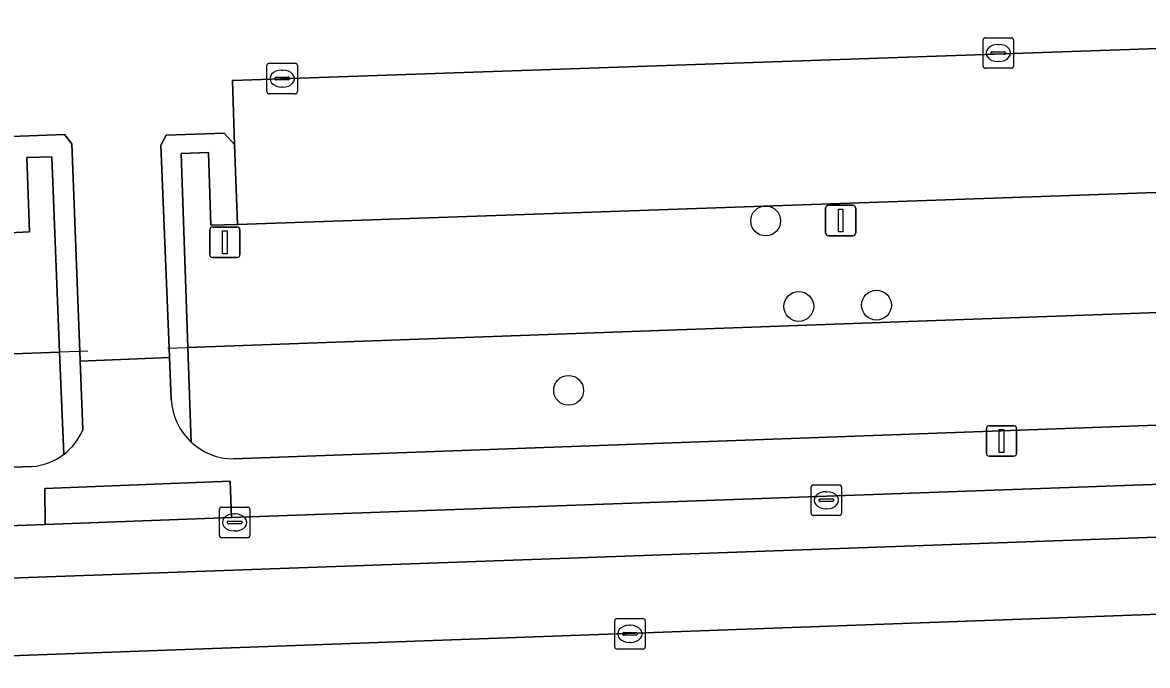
# Model space of a CAD drawing. Extents: x 160554 to 161248, y 385329 to 386506.
# Drawn here: x 160929.75 to 160966.6, y 386154.93 to 386175.99 of the extents above; entities that cross this region are included whole.
import ezdxf

# ---------------------------------------------------------------- set-up
doc = ezdxf.new("R2010")
doc.units = 0
for name, color, linetype in [('IMGEO_Boom', 7, 'Continuous'), ('IMGEO_Groenvoorziening', 7, 'Continuous'), ('IMGEO_Hek', 7, 'Continuous'), ('IMGEO_Kolk', 7, 'Continuous'), ('IMGEO_Lichtmast', 7, 'Continuous'), ('IMGEO_Parkeervlak_open', 7, 'Continuous'), ('IMGEO_Rijbaan_lokaal_gesloten', 7, 'Continuous'), ('IMGEO_Rijbaan_lokaal_open', 7, 'Continuous'), ('IMGEO_Rioolput', 7, 'Continuous'), ('IMGEO_Voetpad_open', 7, 'Continuous')]:
    doc.layers.add(name, color=color, linetype=linetype)

msp = doc.modelspace()

# ---------------------------------------------------------------- linework, layer by layer
at = {"layer": 'IMGEO_Boom'}
for centre in [(160954.094, 386169.488), (160955.178, 386166.689), (160957.724, 386166.73), (160947.639, 386163.94)]:
    msp.add_circle(centre, 0.489, dxfattribs=at)
at = {"layer": 'IMGEO_Groenvoorziening'}
for points in [[(160991.927, 386171.254), (160984.748, 386171.039), (160936.789, 386169.375), (160935.924, 386169.345), (160935.842, 386171.725), (160934.951, 386171.694), (160935.172, 386165.344), (160992.073, 386167.401)], [(160929.326, 386169.103), (160852.434, 386166.33), (160852.306, 386166.329), (160851.964, 386166.323), (160851.895, 386168.64), (160851.07, 386168.617), (160851.33, 386162.312), (160905.175, 386164.259), (160930.967, 386165.192), (160930.714, 386171.592), (160929.891, 386171.562), (160929.978, 386169.127)]]:
    msp.add_lwpolyline(points, close=True, dxfattribs=at)
for points in [[(160992.073, 386167.401), (160935.172, 386165.344), (160935.279, 386162.243)], [(160936.66, 386161.695), (160991.744, 386163.711), (160991.751, 386164.078), (160992.138, 386164.085), (160992.198, 386164.086), (160992.196, 386164.147), (160992.073, 386167.401)], [(160930.967, 386165.192), (160905.175, 386164.259), (160905.302, 386160.553), (160930.054, 386161.444)], [(160931.1, 386161.839), (160930.967, 386165.192)]]:
    msp.add_lwpolyline(points, dxfattribs=at)
for centre, radius, start, end in [((160936.677, 386163.751), 2.056, 227.1749, 269.5374), ((160929.908, 386163.412), 1.973, 274.2315, 307.1445)]:
    msp.add_arc(centre, radius, start, end, dxfattribs=at)
at = {"layer": 'IMGEO_Hek'}
for points in [[(160934.513, 386165.32), (160991.962, 386167.397)], [(160931.888, 386165.225), (160905.175, 386164.259)]]:
    msp.add_lwpolyline(points, dxfattribs=at)
at = {"layer": 'IMGEO_Kolk'}
for p, q in [((160961.215, 386174.562), (160961.215, 386175.414)), ((160961.29, 386175.488), (160962.142, 386175.488)), ((160962.216, 386175.414), (160962.216, 386174.562)), ((160961.517, 386175.031), (160961.915, 386175.031)), ((160961.703, 386175.268), (160961.728, 386175.268)), ((160961.474, 386174.982), (160961.474, 386174.994)), ((160961.912, 386174.945), (160961.514, 386174.945)), ((160961.726, 386174.708), (160961.701, 386174.708)), ((160961.958, 386174.994), (160961.958, 386174.982)), ((160937.758, 386173.724), (160937.758, 386174.576)), ((160937.833, 386174.65), (160938.685, 386174.65)), ((160938.246, 386174.43), (160938.271, 386174.43)), ((160938.759, 386174.576), (160938.759, 386173.724)), ((160962.142, 386174.488), (160961.29, 386174.488)), ((160938.017, 386174.144), (160938.017, 386174.156)), ((160938.455, 386174.107), (160938.057, 386174.107)), ((160938.06, 386174.193), (160938.458, 386174.193)), ((160938.501, 386174.156), (160938.501, 386174.144)), ((160938.685, 386173.65), (160937.833, 386173.65)), ((160938.269, 386173.87), (160938.244, 386173.87)), ((160955.581, 386159.915), (160955.581, 386160.767)), ((160955.656, 386160.841), (160956.508, 386160.841)), ((160956.582, 386160.767), (160956.582, 386159.915)), ((160955.84, 386160.335), (160955.84, 386160.347)), ((160956.278, 386160.298), (160955.88, 386160.298)), ((160955.883, 386160.384), (160956.281, 386160.384)), ((160956.069, 386160.621), (160956.094, 386160.621)), ((160956.324, 386160.347), (160956.324, 386160.335)), ((160936.199, 386159.189), (160936.199, 386160.041)), ((160936.274, 386160.115), (160937.126, 386160.115)), ((160937.2, 386160.041), (160937.2, 386159.189)), ((160956.092, 386160.061), (160956.067, 386160.061)), ((160936.458, 386159.609), (160936.458, 386159.621)), ((160936.896, 386159.572), (160936.498, 386159.572)), ((160936.501, 386159.658), (160936.899, 386159.658)), ((160936.687, 386159.895), (160936.712, 386159.895)), ((160936.942, 386159.621), (160936.942, 386159.609)), ((160956.508, 386159.841), (160955.656, 386159.841)), ((160936.71, 386159.335), (160936.685, 386159.335)), ((160937.126, 386159.115), (160936.274, 386159.115))]:
    msp.add_line(p, q, dxfattribs=at)
for points in [[(160961.215, 386174.562), (160961.215, 386175.414)], [(160961.29, 386175.488), (160962.142, 386175.488)], [(160962.216, 386175.414), (160962.216, 386174.562)], [(160937.758, 386173.724), (160937.758, 386174.576)], [(160937.833, 386174.65), (160938.685, 386174.65)], [(160938.759, 386174.576), (160938.759, 386173.724)], [(160962.142, 386174.488), (160961.29, 386174.488)], [(160938.685, 386173.65), (160937.833, 386173.65)], [(160955.581, 386159.915), (160955.581, 386160.767)], [(160955.656, 386160.841), (160956.508, 386160.841)], [(160956.582, 386160.767), (160956.582, 386159.915)], [(160936.199, 386159.189), (160936.199, 386160.041)], [(160936.274, 386160.115), (160937.126, 386160.115)], [(160937.2, 386160.041), (160937.2, 386159.189)], [(160956.508, 386159.841), (160955.656, 386159.841)], [(160937.126, 386159.115), (160936.274, 386159.115)]]:
    msp.add_lwpolyline(points, dxfattribs=at)
for centre, radius, start, end in [((160961.292, 386175.412), 0.0765, 91.552, 178.448), ((160961.292, 386175.412), 0.0765, 91.552, 178.448), ((160962.14, 386175.412), 0.0765, 1.552, 88.448), ((160962.14, 386175.412), 0.0765, 1.552, 88.448), ((160961.514, 386174.991), 0.0403, 85.8775, 175.7526), ((160961.919, 386174.993), 0.0386, 1.7309, 96.639), ((160961.511, 386174.981), 0.0366, 178.938, 274.7102), ((160961.915, 386174.988), 0.043, 264.8664, 352.4533), ((160937.835, 386174.574), 0.0765, 91.552, 178.448), ((160937.835, 386174.574), 0.0765, 91.552, 178.448), ((160938.683, 386174.574), 0.0765, 1.552, 88.448), ((160938.683, 386174.574), 0.0765, 1.552, 88.448), ((160961.292, 386174.564), 0.0765, 181.552, 268.448), ((160961.292, 386174.564), 0.0765, 181.552, 268.448), ((160962.14, 386174.564), 0.0765, 271.552, 358.448), ((160962.14, 386174.564), 0.0765, 271.552, 358.448), ((160938.057, 386174.153), 0.0403, 85.8775, 175.7526), ((160938.054, 386174.143), 0.0366, 178.938, 274.7102), ((160938.458, 386174.15), 0.043, 264.8664, 352.4533), ((160938.462, 386174.155), 0.0386, 1.7309, 96.639), ((160937.835, 386173.726), 0.0765, 181.552, 268.448), ((160937.835, 386173.726), 0.0765, 181.552, 268.448), ((160938.683, 386173.726), 0.0765, 271.552, 358.448), ((160938.683, 386173.726), 0.0765, 271.552, 358.448), ((160955.658, 386160.765), 0.0765, 91.552, 178.448), ((160955.658, 386160.765), 0.0765, 91.552, 178.448), ((160956.506, 386160.765), 0.0765, 1.552, 88.448), ((160956.506, 386160.765), 0.0765, 1.552, 88.448), ((160955.88, 386160.344), 0.0403, 85.8775, 175.7526), ((160955.877, 386160.334), 0.0366, 178.938, 274.7102), ((160956.281, 386160.341), 0.043, 264.8664, 352.4533), ((160956.285, 386160.346), 0.0386, 1.7309, 96.639), ((160936.276, 386160.039), 0.0765, 91.552, 178.448), ((160936.276, 386160.039), 0.0765, 91.552, 178.448), ((160937.124, 386160.039), 0.0765, 1.552, 88.448), ((160937.124, 386160.039), 0.0765, 1.552, 88.448), ((160955.658, 386159.917), 0.0765, 181.552, 268.448), ((160955.658, 386159.917), 0.0765, 181.552, 268.448), ((160956.506, 386159.917), 0.0765, 271.552, 358.448), ((160956.506, 386159.917), 0.0765, 271.552, 358.448), ((160936.498, 386159.618), 0.0403, 85.8775, 175.7526), ((160936.495, 386159.608), 0.0366, 178.938, 274.7102), ((160936.899, 386159.615), 0.043, 264.8664, 352.4533), ((160936.903, 386159.62), 0.0386, 1.7309, 96.639), ((160936.276, 386159.191), 0.0765, 181.552, 268.448), ((160936.276, 386159.191), 0.0765, 181.552, 268.448), ((160937.124, 386159.191), 0.0765, 271.552, 358.448), ((160937.124, 386159.191), 0.0765, 271.552, 358.448)]:
    msp.add_arc(centre, radius, start, end, dxfattribs=at)
for centre, major_axis, ratio, start_param, end_param in [((160961.702, 386174.988), (-0.387, 0.002), 0.722429, 4.712389, 7.853982), ((160961.727, 386174.988), (-0.39, 0.002), 0.717154, 1.570796, 4.712389), ((160938.245, 386174.15), (-0.387, 0.002), 0.722429, 4.712389, 7.853982), ((160938.27, 386174.15), (-0.39, 0.002), 0.717154, 1.570796, 4.712389), ((160956.068, 386160.341), (-0.387, 0.002), 0.722429, 4.712389, 7.853982), ((160956.093, 386160.341), (-0.39, 0.002), 0.717154, 1.570796, 4.712389), ((160936.686, 386159.615), (-0.387, 0.002), 0.722429, 4.712389, 7.853982), ((160936.711, 386159.615), (-0.39, 0.002), 0.717154, 1.570796, 4.712389)]:
    msp.add_ellipse(centre, major_axis=major_axis, ratio=ratio, start_param=start_param, end_param=end_param, dxfattribs=at)
at = {"layer": 'IMGEO_Lichtmast'}
for p, q in [((160956.057, 386169.104), (160956.057, 386169.904)), ((160956.057, 386169.904), (160956.057, 386169.104)), ((160956.157, 386170.004), (160956.947, 386170.004)), ((160956.947, 386170.004), (160956.157, 386170.004)), ((160957.047, 386169.904), (160957.047, 386169.104)), ((160957.047, 386169.104), (160957.047, 386169.904)), ((160935.885, 386168.389), (160935.885, 386169.189)), ((160935.885, 386169.189), (160935.885, 386168.389)), ((160935.985, 386169.289), (160936.775, 386169.289)), ((160936.775, 386169.289), (160935.985, 386169.289)), ((160936.875, 386169.189), (160936.875, 386168.389)), ((160936.875, 386168.389), (160936.875, 386169.189)), ((160956.947, 386169.004), (160956.157, 386169.004)), ((160956.157, 386169.004), (160956.947, 386169.004)), ((160936.775, 386168.289), (160935.985, 386168.289)), ((160935.985, 386168.289), (160936.775, 386168.289)), ((160961.324, 386161.883), (160961.324, 386162.683)), ((160961.324, 386162.683), (160961.324, 386161.883)), ((160961.424, 386162.783), (160962.214, 386162.783)), ((160962.214, 386162.783), (160961.424, 386162.783)), ((160962.314, 386162.683), (160962.314, 386161.883)), ((160962.314, 386161.883), (160962.314, 386162.683)), ((160962.214, 386161.783), (160961.424, 386161.783)), ((160961.424, 386161.783), (160962.214, 386161.783))]:
    msp.add_line(p, q, dxfattribs=at)
for points in [[(160956.477, 386169.879), (160956.627, 386169.879), (160956.627, 386169.129), (160956.477, 386169.129), (160956.477, 386169.879)], [(160936.305, 386169.164), (160936.455, 386169.164), (160936.455, 386168.414), (160936.305, 386168.414), (160936.305, 386169.164)], [(160961.744, 386162.658), (160961.894, 386162.658), (160961.894, 386161.908), (160961.744, 386161.908), (160961.744, 386162.658)]]:
    msp.add_lwpolyline(points, dxfattribs=at)
for centre, start, end in [((160956.157, 386169.904), 90, 180), ((160956.157, 386169.904), 90, 180), ((160956.947, 386169.904), 0, 90), ((160956.947, 386169.904), 360, 90), ((160935.985, 386169.189), 90, 180), ((160935.985, 386169.189), 90, 180), ((160936.775, 386169.189), 0, 90), ((160936.775, 386169.189), 360, 90), ((160956.157, 386169.104), 180, 270), ((160956.157, 386169.104), 180, 270), ((160956.947, 386169.104), 270, 0), ((160956.947, 386169.104), 270, 0), ((160935.985, 386168.389), 180, 270), ((160935.985, 386168.389), 180, 270), ((160936.775, 386168.389), 270, 0), ((160936.775, 386168.389), 270, 0), ((160961.424, 386162.683), 90, 180), ((160961.424, 386162.683), 90, 180), ((160962.214, 386162.683), 0, 90), ((160962.214, 386162.683), 360, 90), ((160961.424, 386161.883), 180, 270), ((160961.424, 386161.883), 180, 270), ((160962.214, 386161.883), 270, 0), ((160962.214, 386161.883), 270, 0)]:
    msp.add_arc(centre, 0.1, start, end, dxfattribs=at)
at = {"layer": 'IMGEO_Parkeervlak_open'}
msp.add_lwpolyline([(160991.747, 386175.987), (160982.12, 386175.66), (160936.627, 386174.085), (160936.699, 386171.996), (160936.789, 386169.375), (160984.748, 386171.039), (160991.927, 386171.254)], close=True, dxfattribs=at)
at = {"layer": 'IMGEO_Rijbaan_lokaal_gesloten'}
for points in [[(161019.886, 386162.79), (161012.869, 386162.535), (161012.256, 386162.508), (160994.145, 386161.836), (160993.891, 386161.823), (160956.093, 386160.471), (160936.592, 386159.774), (160930.498, 386159.55), (160916.009, 386159.026), (160885.974, 386157.94), (160856.814, 386156.884), (160855.532, 386156.837), (160855.623, 386155.101), (160886.438, 386156.212), (160930.544, 386157.837)], [(160930.544, 386157.837), (161020.049, 386161.035)], [(161019.987, 386158.535), (160930.562, 386155.29), (160886.579, 386153.705), (160855.734, 386152.543), (160855.809, 386150.8), (160895.292, 386152.266), (160895.368, 386152.269), (160899.431, 386152.426), (160934.148, 386153.66)]]:
    msp.add_lwpolyline(points, dxfattribs=at)
at = {"layer": 'IMGEO_Rijbaan_lokaal_open'}
for points in [[(160929.377, 386172.253), (160931.13, 386172.319), (160931.371, 386172.017), (160931.63, 386165.216), (160931.642, 386164.894), (160934.568, 386165.015), (160934.556, 386165.322), (160934.288, 386171.973), (160934.459, 386172.293), (160936.357, 386172.358), (160936.699, 386171.996), (160936.627, 386174.085), (160982.12, 386175.66)], [(161020.049, 386161.035), (160930.544, 386157.837), (160886.438, 386156.212), (160855.623, 386155.101), (160855.734, 386152.543), (160886.579, 386153.705), (160930.562, 386155.29), (161019.987, 386158.535)]]:
    msp.add_lwpolyline(points, dxfattribs=at)
at = {"layer": 'IMGEO_Rioolput'}
for p, q in [((160949.148, 386155.54), (160949.148, 386156.392)), ((160949.223, 386156.466), (160950.075, 386156.466)), ((160949.636, 386156.246), (160949.661, 386156.246)), ((160950.149, 386156.392), (160950.149, 386155.54)), ((160949.407, 386155.96), (160949.407, 386155.972)), ((160949.845, 386155.923), (160949.447, 386155.923)), ((160949.45, 386156.009), (160949.848, 386156.009)), ((160949.891, 386155.972), (160949.891, 386155.96)), ((160949.659, 386155.686), (160949.634, 386155.686)), ((160950.075, 386155.466), (160949.223, 386155.466))]:
    msp.add_line(p, q, dxfattribs=at)
for points in [[(160949.148, 386155.54), (160949.148, 386156.392)], [(160949.223, 386156.466), (160950.075, 386156.466)], [(160950.149, 386156.392), (160950.149, 386155.54)], [(160950.075, 386155.466), (160949.223, 386155.466)]]:
    msp.add_lwpolyline(points, dxfattribs=at)
for centre, radius, start, end in [((160949.225, 386156.39), 0.0765, 91.552, 178.448), ((160949.225, 386156.39), 0.0765, 91.552, 178.448), ((160950.073, 386156.39), 0.0765, 1.552, 88.448), ((160950.073, 386156.39), 0.0765, 1.552, 88.448), ((160949.447, 386155.969), 0.0403, 85.8775, 175.7526), ((160949.444, 386155.959), 0.0366, 178.938, 274.7102), ((160949.848, 386155.966), 0.043, 264.8664, 352.4533), ((160949.852, 386155.971), 0.0386, 1.7309, 96.639), ((160949.225, 386155.542), 0.0765, 181.552, 268.448), ((160949.225, 386155.542), 0.0765, 181.552, 268.448), ((160950.073, 386155.542), 0.0765, 271.552, 358.448), ((160950.073, 386155.542), 0.0765, 271.552, 358.448)]:
    msp.add_arc(centre, radius, start, end, dxfattribs=at)
for centre, major_axis, ratio, start_param, end_param in [((160949.635, 386155.966), (-0.387, 0.002), 0.722429, 4.712389, 7.853982), ((160949.66, 386155.966), (-0.39, 0.002), 0.717154, 1.570796, 4.712389)]:
    msp.add_ellipse(centre, major_axis=major_axis, ratio=ratio, start_param=start_param, end_param=end_param, dxfattribs=at)
at = {"layer": 'IMGEO_Voetpad_open'}
for points in [[(160931.371, 386172.017), (160931.13, 386172.319), (160929.377, 386172.253), (160929.224, 386171.982), (160929.326, 386169.103), (160929.978, 386169.127), (160929.891, 386171.562), (160930.714, 386171.592), (160930.967, 386165.192), (160931.1, 386161.839)], [(160936.789, 386169.375), (160936.699, 386171.996), (160936.357, 386172.358), (160934.459, 386172.293), (160934.288, 386171.973), (160934.556, 386165.322), (160934.568, 386165.015), (160934.625, 386163.641)], [(160931.728, 386162.649), (160931.642, 386164.894), (160931.63, 386165.216), (160931.371, 386172.017)], [(160935.279, 386162.243), (160935.172, 386165.344), (160934.951, 386171.694), (160935.842, 386171.725), (160935.924, 386169.345), (160936.789, 386169.375)], [(160934.625, 386163.641), (160934.568, 386165.015), (160931.642, 386164.894), (160931.728, 386162.649)], [(160995.138, 386164.142), (160995.093, 386164.141), (160993.279, 386164.107), (160992.198, 386164.086), (160992.138, 386164.085), (160991.751, 386164.078), (160991.744, 386163.711), (160936.66, 386161.695)], [(160796.064, 386154.65), (160826.115, 386155.745), (160832.121, 386155.974), (160833.979, 386156.036), (160836.399, 386156.169), (160853.165, 386156.751), (160855.532, 386156.837), (160856.814, 386156.884), (160885.974, 386157.94), (160916.009, 386159.026), (160930.498, 386159.55), (160930.486, 386160.726), (160936.553, 386160.966), (160936.592, 386159.774), (160956.093, 386160.471), (160993.891, 386161.823), (160994.145, 386161.836), (160994.095, 386163.05), (161012.205, 386163.695), (161012.256, 386162.508), (161012.869, 386162.535), (161019.886, 386162.79)], [(160930.054, 386161.444), (160905.302, 386160.553), (160852.492, 386158.653)]]:
    msp.add_lwpolyline(points, dxfattribs=at)
msp.add_lwpolyline([(160930.498, 386159.55), (160936.592, 386159.774), (160936.553, 386160.966), (160930.486, 386160.726)], close=True, dxfattribs=at)
for centre, radius, start, end in [((160936.72, 386163.769), 2.099, 183.4993, 226.6421), ((160936.72, 386163.769), 2.099, 183.4993, 226.6421), ((160929.892, 386163.424), 1.993, 307.3144, 337.1122), ((160929.892, 386163.424), 1.993, 307.3144, 337.1122), ((160936.677, 386163.751), 2.056, 227.1749, 269.5374), ((160929.908, 386163.412), 1.973, 274.2315, 307.1445)]:
    msp.add_arc(centre, radius, start, end, dxfattribs=at)

doc.saveas('drawing.dxf')
